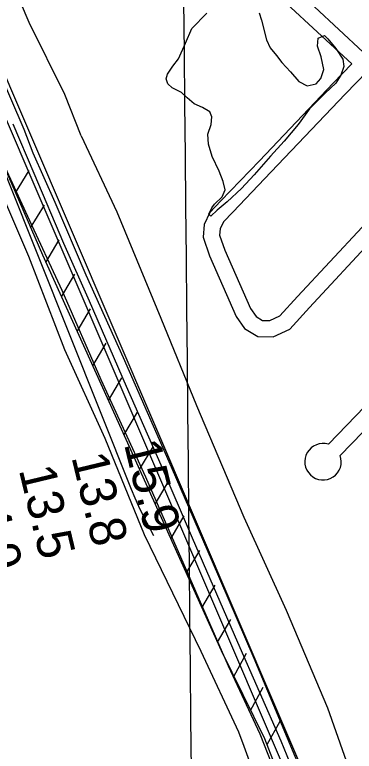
# Model space of a CAD drawing. Extents: x 3625074 to 3663148, y 511451 to 537151.
# Drawn here: x 3634165 to 3634792, y 526416 to 527777 of the extents above; entities that cross this region are included whole.
import ezdxf

# ---------------------------------------------------------------- set-up
doc = ezdxf.new("R2010")
doc.units = 0
for name, color, linetype in [('V-FLOD-BASE', 7, 'Continuous'), ('V-GRID-MAJR', 7, 'Continuous'), ('V-LEVE-TOET', 7, 'Continuous'), ('V-RIVR-RANG', 7, 'Continuous'), ('V-ROAD-CNTR', 7, 'Continuous'), ('V-RRAP-FSHR', 7, 'Continuous'), ('V-SITE-VEGE', 7, 'Continuous'), ('V-SURV-LINE', 7, 'Continuous'), ('V-TOPO-MINR', 7, 'Continuous')]:
    doc.layers.add(name, color=color, linetype=linetype)

msp = doc.modelspace()

# ---------------------------------------------------------------- linework, layer by layer
at = {"layer": 'V-FLOD-BASE'}
msp.add_lwpolyline([(3634161.602, 527574.92), (3634200.682, 527483.79), (3634255.1520000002, 527354.818), (3634302.535, 527248.246), (3634370.721, 527090.437), (3634434.936, 526945.14), (3634492.557, 526810.338), (3634576.4450000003, 526617.589), (3634656.636, 526435.024), (3634695.399, 526340.1240000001), (3634711.875, 526292.405), (3634744.182, 526187.976), (3634781.673, 526039.104), (3634822.799, 525871.922), (3634855.401, 525729.471), (3634893.0640000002, 525564.927), (3634932.176, 525400.081), (3634976.339, 525211.981), (3635015.188, 525050.91), (3635049.762, 524900.318), (3635088.852, 524732.571), (3635135.278, 524536.618)], dxfattribs=at)
at = {"layer": 'V-GRID-MAJR'}
msp.add_spline([(3634583.656, 516913.037), (3634524.612, 522971.789), (3634465.549, 529032.474), (3634406.486, 535093.172), (3634406.467, 535095.091)], degree=3, dxfattribs=at)
at = {"layer": 'V-LEVE-TOET'}
for points in [[(3634287.742, 527552.601), (3634257.696, 527629.329), (3634191.724, 527762.402), (3634130.997, 527904.237), (3634079.614, 528017.094), (3634031.103, 528135.493), (3633989.832, 528239.83), (3633945.782, 528345.136), (3633901.094, 528470.455), (3633863.366, 528562.6460000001), (3633819.35, 528670.281), (3633799.909, 528728.2390000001)], [(3634287.742, 527552.601), (3634353.739, 527412.512), (3634434.987, 527216.004), (3634500.826, 527054.441), (3634588.096, 526848.0210000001), (3634666.342, 526676.786), (3634742.773, 526495.9890000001), (3634815.809, 526287.6460000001), (3634836.469, 526217.258), (3634851.223, 526171.872), (3634896.934, 525996.817), (3634954.717, 525766.819), (3635010.281, 525511.88), (3635060.154, 525311.253), (3635110.119, 525083.637), (3635160.88, 524846.435), (3635192.668, 524711.245), (3635215.034, 524635.909), (3635217.862, 524625.731)], [(3634125.36, 527540.948), (3634188.771, 527404.363), (3634251.8880000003, 527267.4890000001), (3634324.0840000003, 527102.395), (3634406.6210000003, 526923.007), (3634499.075, 526711.6190000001), (3634558.9960000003, 526573.897), (3634617.552, 526448.086), (3634673.096, 526307.206), (3634701.342, 526203.096), (3634739.984, 526053.055), (3634784.526, 525876.85), (3634806.484, 525785.849), (3634816.798, 525767.777), (3634822.213, 525754.387), (3634819.4420000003, 525725.375)]]:
    msp.add_lwpolyline(points, dxfattribs=at)
at = {"layer": 'V-ROAD-CNTR'}
for points in [[(3633798.004, 528489.295), (3633849.9990000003, 528354.563), (3633897.9220000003, 528227.802), (3633946.89, 528108.932), (3634008.0670000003, 527966.16), (3634071.519, 527819.634), (3634134.071, 527675.446), (3634182.24, 527565.426), (3634198.282, 527521.349)], [(3634787.785573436, 527686.1108853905), (3634753.245, 527650.412), (3634616.9790000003, 527506.878), (3634545.799, 527432.715), (3634525.605, 527411.308), (3634514.932, 527388.9), (3634512.86, 527365.664), (3634524.8200000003, 527330.946), (3634574.039, 527218.948), (3634589.5700000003, 527196.937), (3634613.665, 527181.974), (3634642.42, 527181.687), (3634672.838, 527195.845), (3634709.041, 527235.762), (3634828.149, 527363.618), (3635058.974, 527604.4230000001), (3635315.284, 527875.825), (3635357.418, 527917.408), (3635366.937, 527924.137), (3635390.882, 527927.095), (3635431.562, 527934.3910000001)], [(3634999.595, 527861.88), (3634774.903, 527629.654), (3634638.679, 527486.164), (3634567.5330000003, 527412.035), (3634550.663, 527394.152), (3634544.3340000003, 527380.866), (3634543.31, 527369.38), (3634552.782, 527341.886), (3634600.291, 527233.78), (3634610.572, 527219.209), (3634622.359, 527211.888), (3634635.9220000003, 527211.753), (3634654.686, 527220.487), (3634686.953, 527256.064), (3634806.343, 527384.224), (3635037.24, 527625.103), (3635293.836, 527896.807)], [(3634585.9450000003, 527885.2930000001), (3634611.007066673, 527849.8817082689), (3634780.3480434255, 527692.5586435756), (3634787.7855734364, 527686.1108853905)], [(3634622.732180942, 527878.6731811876), (3634718.3741219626, 527790.8517859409), (3634808.426008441, 527707.4434936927)], [(3634744.137, 526982.939), (3634828.377, 527069.734), (3635057.723, 527311.938), (3635276.579, 527539.645), (3635381.37, 527649.149), (3635407.1890000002, 527678.202), (3635452.437, 527700.3470000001)], [(3634765.917, 526962.305), (3634850.0330000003, 527048.9720000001), (3635079.429, 527291.23), (3635298.231, 527518.879), (3635403.4280000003, 527628.807), (3635425.687, 527653.854), (3635465.625, 527673.401)], [(3634198.282, 527521.349), (3634239.102, 527430.206), (3634296.436, 527295.9890000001), (3634365.529, 527143.11), (3634453.702, 526941.33), (3634529.89, 526766.632), (3634606.333, 526587.579), (3634693.304, 526380.295), (3634712.3710000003, 526329.656), (3634732.232, 526268.851), (3634765.344, 526155.421), (3634807.7090000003, 525998.968), (3634856.023, 525783.846), (3634897.342, 525603.313), (3634943.395, 525396.6240000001), (3634992.43, 525200.362), (3635042.166, 524981.167), (3635089.416, 524778.825), (3635116.705, 524663.406), (3635126.556, 524622.12), (3635132.759, 524597.986), (3635138.938, 524570.3690000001), (3635155.255, 524500.886)]]:
    msp.add_lwpolyline(points, dxfattribs=at)
msp.add_arc((3634734.2806635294, 526950.7234362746), 33.68996974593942, 72.98783776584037, 20.107173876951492, dxfattribs=at)
at = {"layer": 'V-RRAP-FSHR'}
for p, q in [((3634166.3710000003, 527447.207), (3634191.866, 527488.853)), ((3634194.312, 527383.025), (3634219.808, 527424.672)), ((3634222.4620000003, 527318.936), (3634247.336, 527360.956)), ((3634251.352, 527255.176), (3634276.227, 527297.196)), ((3634280.2430000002, 527191.416), (3634305.1180000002, 527233.437)), ((3634309.134, 527127.656), (3634334.008, 527169.677)), ((3634338.024, 527063.8960000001), (3634362.899, 527105.917)), ((3634366.811, 527000.09), (3634391.788, 527042.05)), ((3634395.5470000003, 526936.26), (3634420.524, 526978.22)), ((3634424.284, 526872.43), (3634449.2600000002, 526914.39)), ((3634453.02, 526808.601), (3634477.9960000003, 526850.56)), ((3634481.756, 526744.7710000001), (3634506.732, 526786.731)), ((3634510.492, 526680.941), (3634535.468, 526722.901)), ((3634539.228, 526617.111), (3634564.204, 526659.071)), ((3634569.629, 526554.066), (3634593.143, 526596.863)), ((3634600.552, 526491.2660000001), (3634624.065, 526534.063)), ((3634631.474, 526428.466), (3634654.987, 526471.263))]:
    msp.add_line(p, q, dxfattribs=at)
msp.add_lwpolyline([(3633962.244, 527918.3200000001), (3634082.164, 527640.632), (3634216.127, 527332.916), (3634347.54, 527042.8960000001), (3634546.073, 526601.907), (3634626.1010000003, 526439.378), (3634662.895, 526343.818), (3634681.275, 526279.574), (3634815.244, 525754.577), (3634839.11, 525779.698)], dxfattribs=at)
at = {"layer": 'V-SITE-VEGE'}
for points in [[(3633961.819, 527883.328), (3634038.22, 527699.863), (3634102.787, 527534.2490000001), (3634190.755, 527330.432), (3634257.1920000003, 527158.216), (3634331.75, 526994.003), (3634403.79, 526816.101), (3634508.605, 526600.873), (3634578.44, 526452.012), (3634587.823, 526425.009), (3634657.326, 526235.287)], [(3634616.319, 527780.259), (3634620.798, 527766.746), (3634630.207, 527730.359), (3634637.006, 527715.644), (3634648.4930000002, 527701.446), (3634658.242, 527688.441), (3634674.362, 527671.25), (3634689.879, 527652.898), (3634704.967, 527645.079), (3634721.392, 527648.931), (3634730.307, 527658.7390000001), (3634735.8140000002, 527675.6140000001), (3634730.887, 527698.486), (3634724.163, 527718.464), (3634725.545, 527733.061), (3634737.313, 527738.15), (3634743.072, 527732.219), (3634758.004, 527713.877), (3634770.583, 527694.4), (3634772.725, 527680.921), (3634767.224, 527664.631), (3634757.66, 527650.158), (3634738.098, 527631.732), (3634709.028, 527602.922), (3634688.143, 527573.992), (3634662.5470000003, 527542.797), (3634637.588, 527515.1), (3634607.271, 527481.046), (3634583.514, 527455.669), (3634557.429, 527430.911), (3634539.079, 527415.3910000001), (3634527.227, 527404.457), (3634523.768, 527408.014), (3634529.202, 527419.629), (3634533.9790000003, 527426.575), (3634548.213, 527440.399), (3634553.661, 527453.181), (3634549.792, 527468.439), (3634542.475, 527487.839), (3634529.423, 527514.924), (3634522.734, 527537.2390000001), (3634521.8370000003, 527555.962), (3634527.946, 527573.997), (3634529.3200000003, 527588.011), (3634525.366, 527597.419), (3634512.031, 527605.214), (3634496.343, 527611.8740000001), (3634483.648, 527623.167), (3634473.262, 527632.676), (3634455.8540000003, 527641.699), (3634447.773, 527648.832), (3634444.988, 527658.229), (3634446.8680000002, 527666.9720000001), (3634457.02, 527681.437), (3634467.745, 527695.314), (3634480.4390000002, 527723.777), (3634491.946, 527751.087), (3634519.836, 527779.329)]]:
    msp.add_lwpolyline(points, dxfattribs=at)
at = {"layer": 'V-SURV-LINE'}
for points in [[(3633887.935142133, 528270.1807531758), (3634725.6043499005, 526313.0527950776)], [(3634698.0156642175, 526301.2686992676), (3633860.346716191, 528258.396050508)]]:
    msp.add_lwpolyline(points, dxfattribs=at)
at = {"layer": 'V-TOPO-MINR'}
msp.add_lwpolyline([(3634421.690037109, 526813.7355893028), (3634409.5195286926, 526836.9655450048), (3634401.743039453, 526852.3813783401), (3634394.2882322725, 526867.9452488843), (3634387.3159481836, 526883.7311752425), (3634380.6653461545, 526899.6651388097), (3634094.1909342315, 527616.8885625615), (3634091.0471067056, 527624.8060426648), (3634087.9247051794, 527632.7319134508), (3634084.8344426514, 527640.6703702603), (3634081.765606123, 527648.6172177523), (3634079.1944701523, 527655.3156032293), (3634077.4510470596, 527659.9282137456), (3634075.7393166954, 527664.5523714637), (3634074.0751254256, 527669.1938499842), (3634072.4426268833, 527673.846875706), (3634070.8280991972, 527678.5065338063), (3634069.2058323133, 527683.1634851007), (3634067.5719566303, 527687.8163761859), (3634065.930341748, 527692.4665604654), (3634051.38, 527733.52)], dxfattribs=at)

# ---------------------------------------------------------------- texts
at = {"layer": 'V-RIVR-RANG'}
for s, p in [('15.9', (3634366.6605663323, 526983.5672998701)), ('13.8', (3634269.5532712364, 526959.684839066)), ('13.5', (3634172.3842712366, 526936.0588390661)), ('14.9', (3634075.1535663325, 526912.68929987))]:
    msp.add_text(s, height=67, rotation=283.52832571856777, dxfattribs=at).set_placement(p)

doc.saveas('drawing.dxf')
